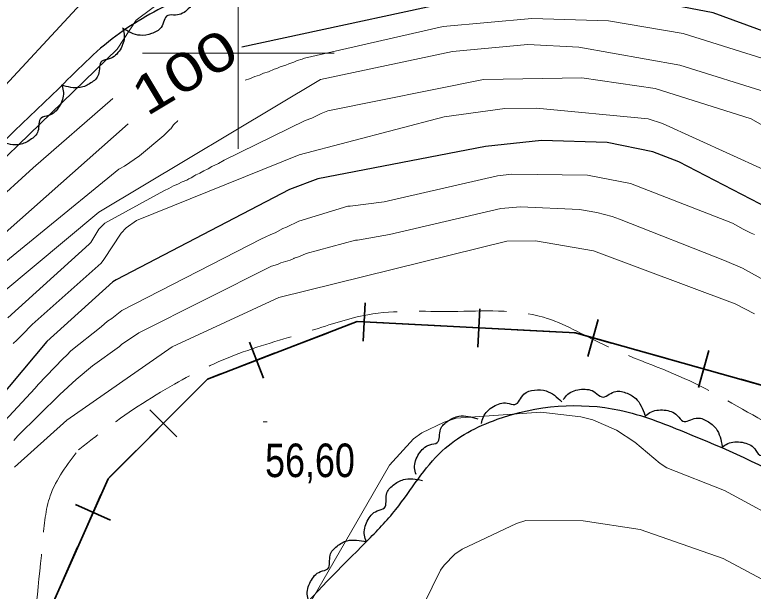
# Model space of a CAD drawing. Extents: x 483843 to 488449, y 4381269 to 4384483.
# Drawn here: x 484441.7 to 484634.4, y 4383359.7 to 4383510 of the extents above; entities that cross this region are included whole.
import ezdxf
from ezdxf.enums import TextEntityAlignment as Align

# ---------------------------------------------------------------- set-up
doc = ezdxf.new("R2010")
doc.units = 0
doc.header["$LTSCALE"] = 3.8
doc.linetypes.add('LONG_DASHED', pattern=[7.5, 6, -1.5])
for name, color, linetype, lineweight in [('1', 7, 'Continuous', 13), ('15', 7, 'LONG_DASHED', 13), ('27', 7, 'Continuous', 25), ('34', 7, 'Continuous', 35), ('7', 7, 'Continuous', 13), ('8', 7, 'Continuous', 25), ('9', 7, 'Continuous', 13)]:
    doc.layers.add(name, color=color, linetype=linetype, lineweight=lineweight)

msp = doc.modelspace()

# ---------------------------------------------------------------- linework, layer by layer
at = {"layer": '1'}
for p, q in [((484500, 4383525), (484500, 4383475)), ((484475, 4383500), (484525, 4383500))]:
    msp.add_line(p, q, dxfattribs=at)
at = {"layer": '15'}
for points in [[(484705.59, 4383338.26), (484690.81, 4383364.96), (484673.52, 4383381.94), (484651.19, 4383396.67), (484639.72, 4383402.6), (484617.78, 4383414.51), (484595.09, 4383424.07), (484579.6, 4383431.13), (484555.79, 4383432.62), (484533.76, 4383431.76), (484519.05, 4383427.63), (484500.12, 4383421.63), (484483.34, 4383413.69), (484464.75, 4383401.48), (484458.27, 4383396.51)], [(484450.02, 4383289.86), (484446.18, 4383340.68), (484449.01, 4383373.05), (484450.92, 4383384.56), (484458.27, 4383396.51)]]:
    msp.add_spline(points, degree=3, dxfattribs=at)
at = {"layer": '27'}
for points in [[(484100.18, 4383518.27), (484175.5, 4383526.23), (484263.69, 4383537.26), (484281.44, 4383543.39), (484323.7, 4383576.47), (484345.13, 4383588.11), (484350.64, 4383590.56), (484356.77, 4383588.11), (484365.95, 4383583.21), (484390.45, 4383569.12), (484418, 4383565.44), (484471.89, 4383563.61), (484483.53, 4383561.15), (484486.59, 4383558.7), (484487.81, 4383552.58), (484489.04, 4383543.39), (484498.22, 4383540.32), (484509.86, 4383540.94), (484512.92, 4383542.78), (484541.7, 4383559.93), (484579.67, 4383560.54), (484661.11, 4383555.64), (484694.18, 4383552.58), (484705.2, 4383543.39), (484711.33, 4383534.2), (484721.74, 4383509.08), (484724.19, 4383493.76), (484729.7, 4383491.31), (484743.17, 4383488.25), (484756.03, 4383490.09)], [(484746.07, 4383463.39), (484731.66, 4383466.23), (484710.02, 4383482.88), (484695.11, 4383499.3), (484677.67, 4383512.8), (484658.52, 4383521.38), (484639.72, 4383529.93), (484613.7, 4383532.52), (484586.23, 4383535), (484560.15, 4383534.96), (484534.42, 4383531.45), (484512.75, 4383525.74), (484483.15, 4383513.44), (484467.12, 4383503.74), (484451.7, 4383489.36), (484436.59, 4383474.55), (484422.24, 4383456.04), (484409.9, 4383439.95), (484397.9, 4383426.91), (484376.97, 4383409.36), (484364.26, 4383397.36), (484342.02, 4383394.45), (484320.75, 4383398.94), (484298.45, 4383413.96), (484280.25, 4383425.55), (484249, 4383445.78), (484235.85, 4383460.09), (484215.96, 4383472.77), (484198.91, 4383469.03), (484171.82, 4383453.81), (484146.49, 4383453.37), (484110.53, 4383453.53), (484099.05, 4383450.9)], [(484489.05, 4383516.5), (484488.96, 4383514.73), (484486.96, 4383511.5), (484483.63, 4383509.9), (484481.58, 4383509.82), (484479.86, 4383506.71), (484477.36, 4383505.08), (484474.37, 4383504.63), (484469.78, 4383506.52)], [(484469.88, 4383506.26), (484470.25, 4383504.52), (484469.14, 4383500.89), (484466.34, 4383498.49), (484464.38, 4383497.88), (484463.52, 4383494.43), (484461.53, 4383492.2), (484458.75, 4383491), (484453.84, 4383491.65)], [(484454, 4383491.48), (484454.37, 4383489.74), (484453.29, 4383486.11), (484450.5, 4383483.69), (484448.55, 4383483.06), (484447.71, 4383479.61), (484445.73, 4383477.38), (484442.96, 4383476.16), (484438.04, 4383476.77)], [(484563.48, 4383403.39), (484563.94, 4383405.11), (484566.58, 4383407.83), (484570.17, 4383408.7), (484572.19, 4383408.35), (484574.53, 4383411.03), (484577.31, 4383412.1), (484580.33, 4383411.9), (484584.41, 4383409.09)], [(484584.81, 4383409.69), (484585.98, 4383411.02), (484589.55, 4383412.31), (484593.15, 4383411.51), (484594.82, 4383410.31), (484598.1, 4383411.68), (484601.07, 4383411.42), (484603.69, 4383409.92), (484606.12, 4383405.59)], [(484119.12, 4383116.07), (484126.76, 4383120.64), (484145.97, 4383126.14), (484154.06, 4383131.38), (484161.87, 4383143.86), (484164.91, 4383157.93), (484163.02, 4383175.75), (484173.74, 4383181.94), (484185.86, 4383179.07), (484201.91, 4383172.44), (484218.74, 4383163.58), (484235.74, 4383152), (484257.36, 4383136.23), (484272.15, 4383127.71), (484275.2, 4383125.94), (484288.31, 4383115.31), (484292.13, 4383104.69), (484292.48, 4383094), (484326.66, 4383066.82), (484335.76, 4383055.04), (484365.68, 4383048.09), (484390.73, 4383050.68), (484396.03, 4383071.97), (484393.65, 4383088.86), (484400.59, 4383105.68), (484415.8, 4383124.5), (484433.63, 4383141.47), (484454.21, 4383160.75), (484462.32, 4383181.3), (484469.44, 4383206.38), (484473.64, 4383224.75), (484476.82, 4383245.66), (484481.03, 4383277.23), (484489.23, 4383303.54), (484504.2, 4383337.99), (484513.54, 4383351.45), (484533.46, 4383372.63), (484541.12, 4383381), (484553.19, 4383396.25), (484567.54, 4383404.5), (484599.57, 4383406.86), (484616.36, 4383401.2), (484646.89, 4383386.65), (484672.26, 4383367.12), (484686.37, 4383351.96), (484698.03, 4383335.37), (484703.61, 4383311.07), (484699.61, 4383283.36), (484707.21, 4383270.52), (484723.44, 4383260.08), (484747.28, 4383256.54), (484759.45, 4383259.42)], [(484606.03, 4383405.14), (484607.41, 4383406.25), (484611.15, 4383406.9), (484614.56, 4383405.48), (484615.99, 4383404.01), (484619.45, 4383404.79), (484622.34, 4383404.02), (484624.66, 4383402.08), (484626.3, 4383397.4)], [(484546.37, 4383390.09), (484546.01, 4383391.83), (484547.13, 4383395.45), (484549.94, 4383397.84), (484551.9, 4383398.44), (484552.78, 4383401.89), (484554.78, 4383404.1), (484557.56, 4383405.3), (484562.48, 4383404.63)], [(484626.23, 4383397.19), (484627.71, 4383398.17), (484631.49, 4383398.49), (484634.76, 4383396.78), (484636.05, 4383395.18), (484639.57, 4383395.65), (484642.37, 4383394.62), (484644.52, 4383392.49), (484645.73, 4383387.68)], [(484533.41, 4383372.54), (484532.89, 4383374.24), (484533.65, 4383377.96), (484536.22, 4383380.61), (484538.11, 4383381.4), (484538.65, 4383384.91), (484540.43, 4383387.31), (484543.08, 4383388.76), (484548.04, 4383388.57)], [(484518.52, 4383356.76), (484518.02, 4383358.46), (484518.85, 4383362.16), (484521.45, 4383364.78), (484523.36, 4383365.53), (484523.96, 4383369.04), (484525.77, 4383371.41), (484528.45, 4383372.82), (484533.4, 4383372.55)]]:
    msp.add_spline(points, degree=3, dxfattribs=at)
at = {"layer": '34'}
for p, q in [((484533.12, 4383434.9), (484532.59, 4383424.91)), ((484563.06, 4383433.32), (484562.54, 4383423.33)), ((484542.84, 4383429.38), (484552.83, 4383428.85)), ((484593.93, 4383430.53), (484591.23, 4383420.9)), ((484557.81, 4383428.59), (484567.8, 4383428.06)), ((484572.79, 4383427.8), (484582.77, 4383427.28)), ((484514.07, 4383423.49), (484523.41, 4383427.08)), ((484502.95, 4383424.57), (484506.54, 4383415.23)), ((484500.07, 4383418.11), (484509.41, 4383421.7)), ((484602.21, 4383423.02), (484611.84, 4383420.32)), ((484622.81, 4383422.45), (484620.11, 4383412.82)), ((484616.65, 4383418.98), (484626.28, 4383416.28)), ((484476.91, 4383399.91), (484483.98, 4383406.98)), ((484476.91, 4383406.98), (484483.98, 4383399.91)), ((484466.31, 4383389.31), (484473.38, 4383396.38)), ((484460.09, 4383375.7), (484464.15, 4383384.83)), ((484457.55, 4383382.3), (484466.69, 4383378.23)), ((484454, 4383362), (484458.06, 4383371.14))]:
    msp.add_line(p, q, dxfattribs=at)
for points in [[(484099.19, 4383519.71), (484401, 4383066), (484435, 4383073), (484458, 4383093), (484473, 4383128), (484463, 4383264), (484450, 4383353), (484466, 4383389), (484492, 4383415), (484531, 4383430), (484588, 4383427), (484638, 4383413)], [(484528.07, 4383428.87), (484531, 4383430), (484537.85, 4383429.64)], [(484587.76, 4383427.01), (484588, 4383427), (484597.4, 4383424.37)], [(484487.52, 4383410.52), (484492, 4383415), (484495.42, 4383416.31)], [(484631.09, 4383414.93), (484638, 4383413), (484640.49, 4383411.67)]]:
    msp.add_lwpolyline(points, dxfattribs=at)
at = {"layer": '7'}
msp.add_line((484506.49, 4383403.79), (484507.49, 4383403.79), dxfattribs=at)
at = {"layer": '8'}
for points in [[(484649.33, 4383501.16), (484623.91, 4383510.53), (484596.2, 4383515.89), (484569.58, 4383516.37), (484500.95, 4383501.5)], [(484471.24, 4383481.53), (484417.68, 4383434.15), (484407.9, 4383423.46), (484399.2, 4383410.61), (484390.83, 4383392.69), (484389.82, 4383389.89), (484389.46, 4383389.21), (484388.87, 4383388.44), (484387.69, 4383387.3), (484387.38, 4383387.07), (484386.85, 4383386.78), (484373.96, 4383384.18), (484370.72, 4383383.9), (484349.52, 4383386.58), (484331.62, 4383392.17), (484301.06, 4383404.46), (484292.88, 4383406.58), (484190.19, 4383413.72), (484099.6, 4383402.69), (484098.95, 4383402.49)], [(484659.56, 4383448.54), (484614.91, 4383471.61), (484608.15, 4383474.22), (484596.25, 4383476.66), (484579.09, 4383477.18), (484564.5, 4383475.62), (484520.75, 4383467.19), (484513.32, 4383464.43), (484468.15, 4383440.89), (484467.26, 4383440.33), (484450.08, 4383424.74), (484433.9, 4383405.54), (484418.78, 4383382.25), (484417.21, 4383378.98), (484409.85, 4383348.77), (484404.31, 4383337.25), (484396.75, 4383314.59)]]:
    msp.add_lwpolyline(points, dxfattribs=at)
at = {"layer": '9'}
for points in [[(484485.92, 4383518.06), (484473.36, 4383508.61), (484468.36, 4383500.98), (484413.93, 4383448.36), (484408.4, 4383440.89), (484403.06, 4383431.86), (484395.23, 4383424.24), (484390.51, 4383421.02), (484375.25, 4383415.62), (484367.09, 4383414.17), (484362.34, 4383414.06), (484360.87, 4383414.17), (484353.78, 4383416.29), (484347.44, 4383419.08), (484335.42, 4383426.21), (484332.87, 4383427.21), (484323.24, 4383428.96), (484181.98, 4383428.45), (484098.97, 4383414.19)], [(484098.98, 4383420.43), (484113.02, 4383423.99), (484139.83, 4383426.35), (484144.58, 4383427.39), (484200.43, 4383445.27), (484279.25, 4383455.47), (484288.94, 4383455.41), (484365.67, 4383435.11), (484369.01, 4383434.74), (484384.02, 4383434.73), (484386.04, 4383435.39), (484393.6, 4383438.95), (484396.77, 4383441.42), (484407.79, 4383452.52), (484435.74, 4383488), (484458.89, 4383512.86)], [(484645.74, 4383495.82), (484616.05, 4383505.13), (484596.63, 4383508.4), (484576.57, 4383508.99), (484553.47, 4383506.91), (484517.27, 4383498.67), (484516.63, 4383498.41), (484515.37, 4383498.03), (484514.52, 4383497.64), (484513.15, 4383497.23), (484512.43, 4383496.87), (484510.95, 4383496.43), (484510.08, 4383496.02), (484509.37, 4383495.79), (484507.87, 4383495.11), (484506.61, 4383494.73), (484505.53, 4383494.28), (484504.28, 4383493.89), (484502.93, 4383493.29), (484501.8, 4383492.96), (484501.78, 4383492.95)], [(484639.1, 4383489.41), (484615.22, 4383496.86), (484588.87, 4383501.54), (484575.58, 4383502.22), (484555.86, 4383500.45), (484521.49, 4383493.11), (484463.64, 4383458.47), (484438.32, 4383437.42)], [(484680.14, 4383456.3), (484633.84, 4383482.81), (484608.76, 4383490.74), (484589.63, 4383493.52), (484564, 4383493.09), (484523.36, 4383484.9), (484521.66, 4383484.24), (484519.22, 4383483.03), (484517.48, 4383482.41), (484496.27, 4383472.1), (484494.87, 4383471.23), (484493.06, 4383470.44), (484492.11, 4383469.82), (484490.98, 4383469.33), (484489.94, 4383468.65), (484489.82, 4383468.59), (484488.92, 4383468.24), (484488.67, 4383468.11), (484487.7, 4383467.45), (484487.07, 4383467.19), (484486.59, 4383466.9), (484485.38, 4383466.45), (484484.25, 4383465.8), (484483.08, 4383465.34), (484481.89, 4383464.65), (484480.75, 4383464.18), (484479.58, 4383463.54), (484465.16, 4383455.65), (484464.18, 4383454.73), (484463.64, 4383454.05), (484461.48, 4383450.59), (484461.1, 4383450.14), (484439.88, 4383430.98)], [(484467.26, 4383488.15), (484446.43, 4383470.1), (484424.61, 4383450.23)], [(484637.06, 4383469.68), (484610.68, 4383481.6), (484606.97, 4383482.89), (484577.83, 4383485.63), (484569.57, 4383485.56), (484553.73, 4383483.37), (484515.85, 4383473.48), (484473.43, 4383456.31), (484470.76, 4383454.43), (484469.43, 4383453.07), (484464.94, 4383446.14), (484464.18, 4383445.23), (484446.18, 4383429.24), (484443.58, 4383426.49), (484443.15, 4383426.12)], [(484484.26, 4383482.42), (484484.13, 4383482.27), (484483.32, 4383481.53), (484483.13, 4383481.31), (484482.36, 4383480.25)], [(484482.36, 4383480.25), (484482.26, 4383480.13), (484481.34, 4383479.29), (484480.58, 4383478.47), (484474.18, 4383473.2), (484470.27, 4383470.52), (484468.84, 4383469.72), (484427.83, 4383436.35)], [(484634.69, 4383452.65), (484633.8, 4383453.02), (484632.62, 4383453.67), (484631.74, 4383454.07), (484628.94, 4383455.61), (484602.33, 4383465.99), (484591.13, 4383468.18), (484571.4, 4383468.41), (484567.66, 4383468), (484538.08, 4383461.24), (484529.23, 4383460.06), (484528.57, 4383460.06), (484515.79, 4383456.19), (484512.58, 4383454.6), (484511.66, 4383454.24), (484509.64, 4383453.1), (484508.47, 4383452.69), (484507.05, 4383451.95), (484506.04, 4383451.6), (484469.58, 4383432.9), (484466.96, 4383430.81), (484465.88, 4383430.06), (484464.2, 4383428.6), (484456.32, 4383422.31), (484455.24, 4383421.2), (484454.2, 4383420.3), (484447.75, 4383413.55), (484447.02, 4383412.65), (484437.8, 4383402.82)], [(484441.4, 4383398.94), (484442.46, 4383400.2), (484453.42, 4383410.94), (484457.67, 4383414.83), (484461.96, 4383418.41), (484468.99, 4383423.5), (484469.55, 4383423.96), (484474.04, 4383427.04), (484508.7, 4383444.43), (484510.26, 4383444.88), (484511.14, 4383445.26), (484513.52, 4383445.97), (484514.45, 4383446.43), (484514.59, 4383446.49), (484515.98, 4383446.92), (484517.71, 4383447.69), (484530.56, 4383451.2), (484531.11, 4383451.22), (484539.46, 4383452.71), (484568.53, 4383459.45), (484573.61, 4383459.93), (484589.06, 4383459.24), (484593.53, 4383458.43), (484597.54, 4383457.37), (484599.49, 4383456.72), (484626.84, 4383445.93), (484631.53, 4383443.92), (484655.72, 4383430.48)], [(484441.59, 4383392.01), (484455.28, 4383404.3), (484482.77, 4383423.43), (484510.56, 4383436.27), (484570.1, 4383450.97), (484577.53, 4383451.01), (484592.72, 4383448.43), (484629.61, 4383434.62), (484634.72, 4383432.01)], [(484443.15, 4383426.12), (484442.22, 4383425.15), (484441.23, 4383424.22)], [(484644.55, 4383376.4), (484626.88, 4383385.92), (484611.8, 4383391.82), (484610.09, 4383392.99), (484603.46, 4383398.5), (484598.73, 4383401.69), (484598.71, 4383401.7), (484592.51, 4383404.34), (484589.39, 4383405.11), (484578.96, 4383406.39), (484556.87, 4383404.77), (484553.68, 4383403.78), (484547.93, 4383401), (484545.75, 4383399.43), (484539.42, 4383392.52), (484513.56, 4383347.56), (484509.81, 4383324.27), (484509.28, 4383262.92), (484510.83, 4383160.11), (484509.53, 4383152.48), (484499.18, 4383116.42), (484499.17, 4383116.41), (484485.71, 4383099.22)], [(484639.21, 4383361.37), (484626.51, 4383368.2), (484604.83, 4383375.79), (484589.98, 4383378.02), (484575.01, 4383378.08), (484572.56, 4383377.29), (484558.4, 4383370.6), (484556.54, 4383369.28), (484553.74, 4383366.48), (484552.8, 4383365.11)], [(484552.8, 4383365.11), (484546.25, 4383351.84), (484535.17, 4383314.39), (484523.92, 4383207.43), (484520.84, 4383196.7), (484519.1, 4383173.3), (484519.07, 4383170.82), (484518.8, 4383169.66), (484518.67, 4383166.54), (484517.65, 4383160.72), (484516.7, 4383150.8), (484516.25, 4383148.57), (484516.05, 4383147.81), (484515.89, 4383146.78), (484515.25, 4383144.54), (484515.05, 4383143.02), (484514.43, 4383140.87), (484514.24, 4383139.63), (484513.47, 4383136.99), (484512.98, 4383134.44), (484506.55, 4383113.45), (484503.52, 4383107.81)]]:
    msp.add_lwpolyline(points, dxfattribs=at)

# ---------------------------------------------------------------- texts
at = {"layer": '7', "width": 0.8}
msp.add_text('56,60', height=8.75, dxfattribs=at).set_placement((484506.99, 4383389.42))
at = {"layer": '8', "width": 1.3}
msp.add_text('100', height=10, rotation=30.993, dxfattribs=at).set_placement((484488.51, 4383490.81), align=Align.CENTER)

doc.saveas('drawing.dxf')
